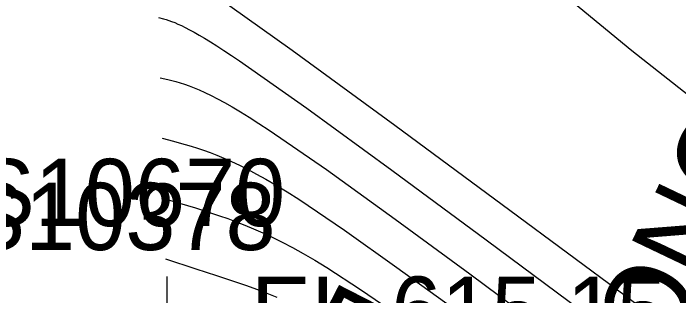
# Model space of a CAD drawing. Extents: x 1729869 to 1735532, y 648588 to 653771.
# Drawn here: x 1730265.63 to 1730305.14, y 653126.22 to 653143.01 of the extents above; entities that cross this region are included whole.
import ezdxf

# ---------------------------------------------------------------- set-up
doc = ezdxf.new("R2010")
doc.units = 0
for name, color, linetype in [('SURVEY - CONTOURS - Index with Text', 7, 'Continuous'), ('SURVEY - CONTOURS - Intermediate with optional Text', 7, 'Continuous'), ('SURVEY - DTM - Breaklines - Points - Numbers', 7, 'Continuous'), ('SURVEY - NON-TRANSPORTATION - Features - Points - Elevations', 7, 'Continuous'), ('SURVEY - NON-TRANSPORTATION - Features - Points - Locators', 7, 'Continuous'), ('SURVEY - NON-TRANSPORTATION - Features - Points - Numbers', 7, 'Continuous'), ('SURVEY - NON-TRANSPORTATION - Features Text', 7, 'Continuous'), ('SURVEY - PROPERTY - Property Markers with Text', 7, 'Continuous')]:
    doc.layers.add(name, color=color, linetype=linetype)

msp = doc.modelspace()

# ---------------------------------------------------------------- linework, layer by layer
at = {"layer": 'SURVEY - CONTOURS - Index with Text'}
msp.add_lwpolyline([(1730274.262, 653142.769), (1730274.552, 653142.687), (1730274.704, 653142.641), (1730274.863, 653142.589), (1730275.033, 653142.528), (1730275.215, 653142.456), (1730275.407, 653142.374), (1730275.616, 653142.278), (1730275.844, 653142.167), (1730276.095, 653142.037), (1730276.369, 653141.887), (1730276.671, 653141.715), (1730276.992, 653141.524), (1730277.342, 653141.309), (1730277.724, 653141.069), (1730278.137, 653140.803), (1730278.584, 653140.508), (1730279.067, 653140.185), (1730283.059, 653137.38), (1730288.115, 653133.693), (1730293.712, 653129.547), (1730299.327, 653125.365), (1730304.438, 653121.572), (1730308.523, 653118.592)], dxfattribs=at)
at = {"layer": 'SURVEY - CONTOURS - Intermediate with optional Text'}
for points in [[(1730285.359, 653153.702), (1730286.84, 653152.751), (1730288.346, 653151.767), (1730289.9, 653150.717), (1730291.527, 653149.567), (1730293.251, 653148.284), (1730295.095, 653146.835), (1730298.565, 653143.953), (1730302.353, 653140.792), (1730306.355, 653137.655), (1730310.462, 653134.847), (1730314.569, 653132.672), (1730318.568, 653131.434), (1730321.426, 653131.263), (1730324.149, 653131.681), (1730326.724, 653132.583)], [(1730277.603, 653144.107), (1730282.193, 653140.826), (1730288.286, 653136.369), (1730295.126, 653131.31), (1730301.959, 653126.224), (1730308.028, 653121.684)], [(1730274.363, 653139.178), (1730274.817, 653139.072), (1730275.051, 653139.014), (1730275.292, 653138.948), (1730275.543, 653138.874), (1730275.807, 653138.789), (1730276.078, 653138.693), (1730276.367, 653138.582), (1730276.676, 653138.452), (1730277.01, 653138.301), (1730277.372, 653138.126), (1730277.764, 653137.924), (1730278.179, 653137.698), (1730278.628, 653137.441), (1730279.116, 653137.152), (1730279.644, 653136.826), (1730280.216, 653136.463), (1730280.834, 653136.06), (1730284.229, 653133.718), (1730288.309, 653130.773), (1730292.733, 653127.514), (1730297.161, 653124.231)], [(1730274.464, 653135.587), (1730275.145, 653135.408), (1730275.49, 653135.314), (1730275.841, 653135.215), (1730276.199, 653135.109), (1730276.567, 653134.993), (1730276.935, 653134.87), (1730277.317, 653134.733), (1730277.716, 653134.579), (1730278.137, 653134.405), (1730278.583, 653134.207), (1730279.057, 653133.983), (1730279.548, 653133.735), (1730280.074, 653133.455), (1730280.636, 653133.139), (1730281.24, 653132.785), (1730281.888, 653132.39), (1730282.583, 653131.949), (1730285.3, 653130.117), (1730288.414, 653127.905), (1730291.727, 653125.494)], [(1730274.564, 653131.996), (1730275.502, 653131.72), (1730275.974, 653131.579), (1730276.448, 653131.434), (1730276.927, 653131.284), (1730277.41, 653131.129), (1730277.885, 653130.97), (1730278.369, 653130.801), (1730278.865, 653130.619), (1730279.376, 653130.42), (1730279.904, 653130.202), (1730280.453, 653129.96), (1730281.01, 653129.699), (1730281.593, 653129.41), (1730282.206, 653129.088), (1730282.851, 653128.731), (1730283.533, 653128.334), (1730284.255, 653127.894), (1730286.25, 653126.595), (1730288.428, 653125.094)], [(1730274.665, 653128.404), (1730276.48, 653127.822), (1730277.085, 653127.625), (1730277.69, 653127.426), (1730278.297, 653127.223), (1730278.887, 653127.023), (1730279.479, 653126.817), (1730280.076, 653126.602), (1730280.678, 653126.377), (1730281.287, 653126.139)]]:
    msp.add_lwpolyline(points, dxfattribs=at)
at = {"layer": 'SURVEY - NON-TRANSPORTATION - Features - Points - Locators'}
msp.add_line((1730274.751, 653127.359), (1730274.751, 653123.359), dxfattribs=at)

# ---------------------------------------------------------------- texts
at = {"layer": 'SURVEY - DTM - Breaklines - Points - Numbers'}
msp.add_text('S10378', height=4, dxfattribs=at).set_placement((1730262.766, 653128.933))
at = {"layer": 'SURVEY - NON-TRANSPORTATION - Features - Points - Elevations'}
msp.add_text('EL-615.15', height=4, dxfattribs=at).set_placement((1730279.751, 653123.359))
at = {"layer": 'SURVEY - NON-TRANSPORTATION - Features - Points - Numbers'}
msp.add_text('S10670', height=4, dxfattribs=at).set_placement((1730263.338, 653130.359))
at = {"layer": 'SURVEY - NON-TRANSPORTATION - Features Text'}
msp.add_text('ROCK FACE', height=5, rotation=332.8704, dxfattribs=at).set_placement((1730282.205, 653122.662))
at = {"layer": 'SURVEY - PROPERTY - Property Markers with Text'}
msp.add_text('CONC.', height=5.0001, rotation=244.4461, dxfattribs=at).set_placement((1730308.554, 653142.414))

doc.saveas('drawing.dxf')
